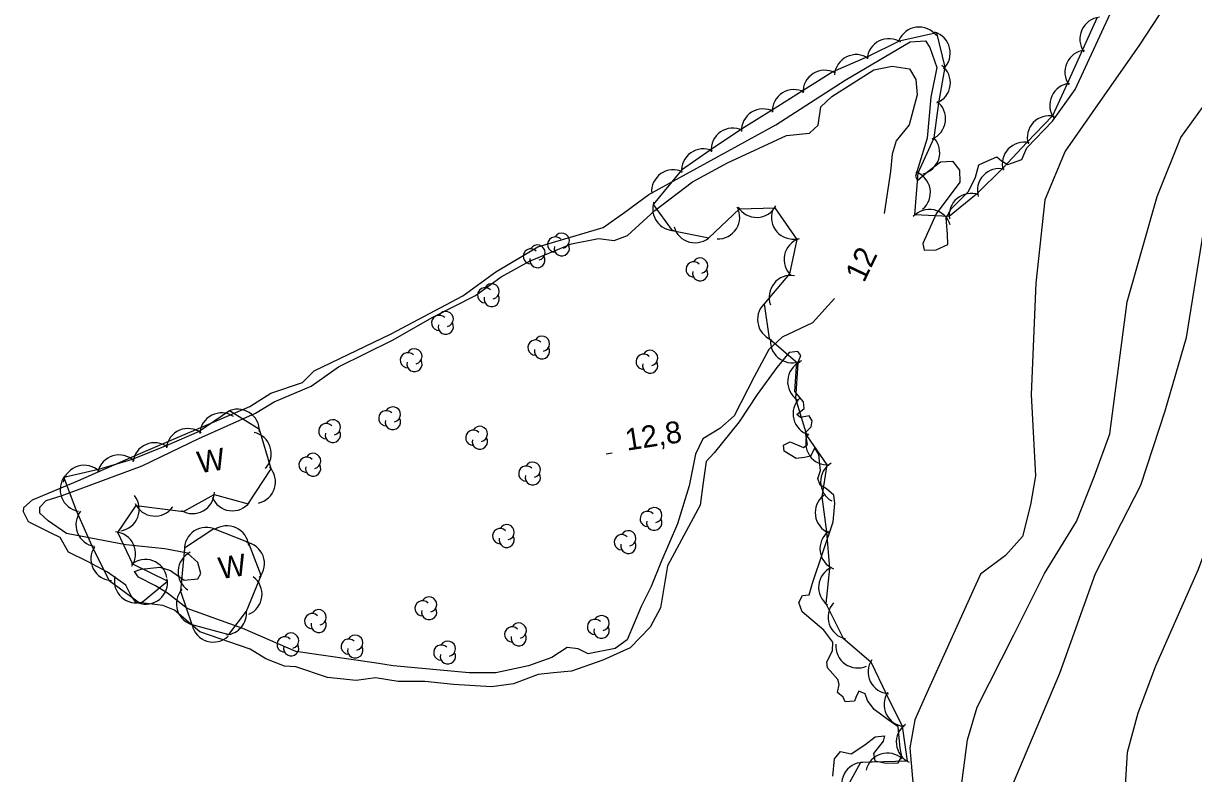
# Model space of a CAD drawing. Extents: x 646142 to 649934, y 5874075 to 5876351.
# Drawn here: x 648180.9 to 648341.9, y 5874866.7 to 5874969.9 of the extents above; entities that cross this region are included whole.
import ezdxf

# ---------------------------------------------------------------- set-up
doc = ezdxf.new("R2010")
doc.units = 0
for name, color, linetype in [('Niveau 2', 7, 'Continuous'), ('Niveau 3', 7, 'Continuous'), ('Niveau 4', 7, 'Continuous'), ('Niveau 44', 7, 'Continuous')]:
    doc.layers.add(name, color=color, linetype=linetype)

msp = doc.modelspace()

# ---------------------------------------------------------------- linework, layer by layer
at = {"layer": 'Niveau 2'}
for points in [[(648329.44, 5874843.84), (648330.71, 5874847.73), (648331.42, 5874854.97), (648332.52, 5874864.26), (648332.83, 5874869.59), (648334.3, 5874875.03), (648336.73, 5874881.51), (648342.61, 5874894.82), (648348.01, 5874909.49), (648354.54, 5874924.63), (648358.86, 5874935.9), (648363.95, 5874944.07), (648368.07, 5874951.32), (648375.56, 5874963.85), (648381.57, 5874974.71)], [(648338.91, 5874973.81), (648334.49, 5874966.97), (648327.95, 5874957.67), (648324.22, 5874952.32), (648321.44, 5874945.65), (648320.19, 5874934.16), (648319.54, 5874918.83), (648320.14, 5874907.65), (648319.47, 5874903.67)], [(648200.33, 5874897.62), (648194.97, 5874898.15), (648186.8, 5874899.7), (648184.27, 5874901.45), (648183.11, 5874902.52), (648183.14, 5874903.35), (648184, 5874904.27), (648186.17, 5874904.96), (648197.22, 5874909.03), (648204.99, 5874912.77), (648212.79, 5874916.27), (648215.36, 5874917.83), (648220.45, 5874920), (648224.21, 5874922.63), (648231.64, 5874926.33), (648237.23, 5874929.5), (648243.08, 5874932.45), (648246.6, 5874935.05), (648250.52, 5874937.22), (648256.31, 5874939.58), (648260.02, 5874940.31), (648262.16, 5874940.05), (648263.99, 5874940.71), (648267.78, 5874944.17), (648272.95, 5874948.12), (648277.77, 5874950.73), (648285.9, 5874954.51), (648289.05, 5874954.83), (648290.25, 5874955.9), (648290.6, 5874958.42), (648292.11, 5874959.87), (648297.89, 5874963.53), (648300.44, 5874964.02), (648302.83, 5874963.67), (648303.68, 5874962.22), (648303.88, 5874960.11), (648302.75, 5874955.97), (648300.96, 5874953.77), (648300.42, 5874951.94), (648300.18, 5874949.55)], [(648309.71, 5874862.92), (648310.79, 5874871.29), (648312.12, 5874875.79), (648317.16, 5874885.74), (648321.41, 5874894.2), (648325.78, 5874901.37), (648328.25, 5874907.52), (648330.4, 5874913.41), (648332.77, 5874931.61), (648336.91, 5874946.09), (648340.14, 5874954.21), (648344.92, 5874960.84)], [(648300.18, 5874949.55), (648299.32, 5874943.78)], [(648316.13, 5874863.01), (648323.5, 5874880.49), (648328.41, 5874894.19), (648334.64, 5874906.37), (648338.01, 5874916.61), (648340.92, 5874926.7), (648343.5, 5874942.65)], [(648292.49, 5874932.05), (648289.45, 5874928.7), (648285.28, 5874926.75)], [(648285.28, 5874926.75), (648283.44, 5874925.02), (648281.44, 5874921.27), (648278.66, 5874915.9), (648276.7, 5874914.17), (648274.36, 5874912.75), (648273.38, 5874910.64), (648272.51, 5874906.29), (648270.89, 5874901.04), (648268.58, 5874895.72), (648267.25, 5874892.4), (648265.86, 5874889.66), (648263.95, 5874885.09), (648262.3, 5874883.86), (648258.59, 5874883.13), (648257.23, 5874883.82), (648255.68, 5874884.02), (648253.57, 5874882.63), (648250.38, 5874881.48), (648245.87, 5874880.55), (648242.21, 5874880.54), (648231.74, 5874881.5), (648229.47, 5874881.86), (648218.34, 5874883.46), (648211.08, 5874886.64), (648203.38, 5874889.41), (648200.69, 5874891.51), (648199.06, 5874892.53), (648196.71, 5874893.71), (648196.16, 5874894.48), (648197.07, 5874894.81), (648199.64, 5874895.07), (648201.1, 5874894.63), (648203, 5874893.28), (648204.87, 5874893.47), (648205.27, 5874894.22), (648204.88, 5874895.72), (648203.46, 5874896.99), (648200.33, 5874897.62)], [(648319.47, 5874903.67), (648318.35, 5874899.3), (648318.35, 5874899.3), (648316.01, 5874896.7), (648312.6, 5874894.11), (648305.22, 5874877.76), (648303.57, 5874874.05), (648302.88, 5874870.19), (648303.62, 5874861.28)]]:
    msp.add_lwpolyline(points, dxfattribs=at)
at = {"layer": 'Niveau 3'}
msp.add_line((648261.08, 5874910.69), (648261.87, 5874910.82), dxfattribs=at)
at = {"layer": 'Niveau 4'}
for points in [[(648205.13, 5874886.18), (648201.65, 5874889.14), (648200.05, 5874889.81), (648196.35, 5874890.27), (648195.67, 5874891.14), (648194.94, 5874892.61), (648192.41, 5874894.37), (648189.67, 5874895.87), (648187.06, 5874897.15), (648185.92, 5874899.16), (648184.68, 5874899.75), (648181.58, 5874901.33), (648180.86, 5874902.68), (648180.92, 5874903.28), (648182.11, 5874904.34), (648188.35, 5874906.98), (648196.04, 5874910.36), (648212.03, 5874917.18), (648214.92, 5874919.01), (648219.26, 5874920.51), (648220.87, 5874922.09), (648231.48, 5874927.18), (648241.36, 5874932.44), (648245.88, 5874935.74), (648251.68, 5874939.16), (648260.63, 5874941.84), (648263.62, 5874943.92), (648266.92, 5874946.38), (648284.42, 5874955.96), (648293.97, 5874962.13), (648302.91, 5874967.41), (648305.03, 5874967.51), (648305.59, 5874966.61), (648306.56, 5874963.87), (648305.77, 5874959.76), (648305.25, 5874954.14), (648303.99, 5874950.1), (648303.63, 5874948.88), (648303.92, 5874948.32), (648305.34, 5874949.53), (648307.1, 5874950.89), (648308.75, 5874950.94), (648309.69, 5874949.73), (648309.73, 5874948.07), (648306.49, 5874943.72), (648304.64, 5874939.62), (648304.85, 5874938.7), (648306.5, 5874938.74), (648308.08, 5874939.5), (648308.06, 5874940.92), (648307.85, 5874943.14), (648308.55, 5874944.4), (648310.92, 5874946.77), (648311.91, 5874948.76), (648312.34, 5874950.47), (648313.35, 5874950.92), (648314.83, 5874951.55), (648315.47, 5874951.02), (648316.35, 5874950.51), (648318.29, 5874951.18), (648318.96, 5874952.79), (648322.5, 5874956.46), (648325.63, 5874960.81), (648330.41, 5874971.24)], [(648291.01, 5874886.4), (648288.05, 5874888.94), (648287.58, 5874890.2), (648288.07, 5874891.19), (648289.01, 5874891.29), (648289.45, 5874892.87), (648292.29, 5874901.32), (648292.52, 5874903.83), (648292.4, 5874905), (648291.38, 5874905.85), (648290.5, 5874906.35), (648290.18, 5874907.26), (648290.55, 5874908.37), (648290.33, 5874910.59), (648289.77, 5874911.49), (648289.17, 5874910.36), (648288.37, 5874910.16), (648287.2, 5874910.04), (648285.56, 5874911.06), (648285.48, 5874911.88), (648286.39, 5874912.33), (648288.23, 5874911.57), (648288.78, 5874911.98), (648288.5, 5874913.61), (648289.26, 5874914.39), (648289.41, 5874915.24), (648288.99, 5874915.91), (648287.83, 5874915.67), (648287.32, 5874916.09), (648288.3, 5874916.9), (648288.21, 5874917.84), (648287.01, 5874919.26), (648287.27, 5874922.72), (648287.84, 5874924.2), (648287.43, 5874924.75), (648286.26, 5874924.63), (648284.57, 5874922.57), (648281.86, 5874918.86), (648279.39, 5874915.06), (648275.91, 5874910.8), (648274.84, 5874909.63), (648274.41, 5874906.75), (648274.01, 5874903.63), (648271.11, 5874898.25), (648269.51, 5874895.25), (648268.53, 5874889.47), (648267.14, 5874886.84), (648264.35, 5874883.96), (648260.62, 5874882.28), (648256.28, 5874880.78), (648253.82, 5874880.53), (648251.72, 5874880.32), (648248.3, 5874879.03), (648245.28, 5874878.61), (648240.06, 5874878.91), (648236.12, 5874879.35), (648232.46, 5874879.33), (648229.34, 5874879.85), (648226.67, 5874879.46), (648222.73, 5874879.9), (648218.34, 5874881.35), (648216.8, 5874881.43), (648214.22, 5874882.47), (648212.09, 5874883.8), (648205.13, 5874886.18)], [(648292.25, 5874866.29), (648292.49, 5874868.68), (648293.33, 5874869.71), (648294.78, 5874869.38), (648296.66, 5874870.64), (648298.09, 5874871.73), (648299.38, 5874871.86), (648299.21, 5874871.13), (648297.84, 5874869.45), (648298.06, 5874868.41), (648299.62, 5874868.1), (648301.27, 5874868.14), (648301.78, 5874869.02), (648301.55, 5874870.18), (648301.26, 5874873.11), (648299.88, 5874874.04), (648297.97, 5874875.5), (648297.02, 5874876.71), (648296.7, 5874877.62), (648295.84, 5874878.01), (648295.45, 5874877.14), (648295.26, 5874876.65), (648293.97, 5874876.52), (648293.67, 5874877.2), (648292.9, 5874877.83), (648293.15, 5874878.92), (648292.97, 5874879.61), (648291.51, 5874881.24), (648291.43, 5874882.06), (648292.23, 5874883.56), (648292.24, 5874884.75), (648291.01, 5874886.4)]]:
    msp.add_lwpolyline(points, dxfattribs=at)
at = {"layer": 'Niveau 44'}
for points in [[(648328.65, 5874970.72), (648326.64, 5874966.3), (648324.52, 5874961.61), (648322.51, 5874957.19), (648318.98, 5874953.55), (648315.65, 5874950.02), (648312.02, 5874946.43), (648308.28, 5874943.34)], [(648308.28, 5874943.34), (648303.57, 5874943.57), (648304, 5874949.34), (648306.21, 5874954.16), (648306.85, 5874958.97), (648307.71, 5874963.91), (648306.57, 5874968.63), (648301.37, 5874967.48), (648297.02, 5874965.34), (648292.27, 5874963.25), (648288.16, 5874960.67), (648283.8, 5874957.93), (648279.69, 5874955.35), (648275.4, 5874952.49), (648271.42, 5874949.71), (648267.53, 5874945.02), (648270.17, 5874941.43), (648275.2, 5874940.42), (648279.41, 5874944.39), (648284.26, 5874944.53), (648287.33, 5874940.18), (648286.3, 5874935.44), (648282.81, 5874931.34), (648283.5, 5874926.53), (648287.46, 5874923.15), (648287.11, 5874918.31), (648288.69, 5874913.16), (648291.44, 5874909.16), (648290.77, 5874904.76), (648291.4, 5874899.94), (648291.81, 5874894.9), (648291.29, 5874890.07), (648293.7, 5874885.31), (648297.47, 5874882.06), (648299.66, 5874877.56), (648301.79, 5874873.2), (648302.48, 5874868.38), (648296.08, 5874868.18), (648293.75, 5874863.92)], [(648202.89, 5874902.72), (648207.13, 5874905.09), (648211.79, 5874903.78), (648214.95, 5874908.62), (648213.34, 5874914.04), (648209.22, 5874916.61), (648205.05, 5874913.74), (648200.58, 5874911.83), (648195.85, 5874909.9), (648191.2, 5874908.52), (648186.4, 5874907.4), (648188.13, 5874902.86), (648190.47, 5874897.58), (648192.68, 5874893.26), (648196.96, 5874890.07), (648200.69, 5874893.17), (648195.93, 5874895.49), (648193.85, 5874899.87), (648196.38, 5874903.58), (648202.89, 5874902.72)], [(648202.47, 5874891.78), (648204.02, 5874887.18), (648209.12, 5874885.82), (648211.56, 5874889), (648213.56, 5874893.92), (648211.82, 5874898.45), (648207.08, 5874900.36), (648203.01, 5874897.7), (648202.47, 5874891.78)]]:
    msp.add_lwpolyline(points, dxfattribs=at)
for centre, radius, start, end in [((648329.25, 5874967.78), 3, 95.6083, 215.5862), ((648304.13, 5874966.43), 3, 37.3972, 157.3751), ((648305.42, 5874965.86), 3, 313.5303, 73.5083), ((648299.97, 5874964.83), 3, 56.1654, 176.1433), ((648295.48, 5874962.63), 3, 56.1654, 176.1433), ((648327.19, 5874963.23), 3, 95.6083, 215.5862), ((648291.15, 5874960.47), 3, 62.1506, 182.1286), ((648305.44, 5874961.76), 3, 292.485, 52.4629), ((648325.12, 5874958.67), 3, 95.6083, 215.5862), ((648286.92, 5874957.81), 3, 62.1506, 182.1286), ((648304.78, 5874956.8), 3, 292.485, 52.4629), ((648282.68, 5874955.15), 3, 62.1506, 182.1286), ((648322.03, 5874954.21), 3, 76.6569, 196.6349), ((648278.52, 5874952.52), 3, 64.9623, 184.9402), ((648303.97, 5874952.14), 3, 282.7351, 42.713), ((648318.59, 5874950.58), 3, 76.6569, 196.6349), ((648274.42, 5874949.65), 3, 64.9623, 184.9402), ((648270.32, 5874946.79), 3, 64.9623, 184.9402), ((648302.69, 5874946.64), 3, 310.0277, 70.0057), ((648315.16, 5874946.94), 3, 76.6569, 196.6349), ((648311.27, 5874943.52), 3, 69.4551, 189.433), ((648270.47, 5874944.41), 3, 162.3441, 269.4535), ((648276.45, 5874943.26), 3, 267.5505, 27.5284), ((648281.78, 5874946.22), 3, 211.6564, 331.6343), ((648286.81, 5874943.24), 3, 161.3651, 281.343), ((648305.54, 5874941.32), 3, 17.2452, 137.2231), ((648254.96, 5874940.02), 1.05, 282.2692, 149.7263), ((648273.3, 5874942.73), 3, 195.4486, 315.4265), ((648251.6, 5874938.39), 1.05, 282.2692, 149.7263), ((648254.06, 5874939.49), 1.05, 44.1154, 269.804), ((648254.96, 5874938.97), 1.05, 166.9369, 29.6212), ((648288.54, 5874937.43), 3, 107.679, 227.657), ((648250.7, 5874937.86), 1.05, 44.1154, 269.804), ((648251.6, 5874937.34), 1.05, 166.9369, 29.6212), ((648274, 5874936.59), 1.05, 282.2692, 149.7263), ((648273.1, 5874936.06), 1.05, 44.1154, 269.804), ((648274, 5874935.54), 1.05, 166.9369, 29.6212), ((648286.49, 5874932.24), 3, 80.7314, 200.7093), ((648244.41, 5874932.51), 1.05, 44.1154, 269.804), ((648245.31, 5874931.99), 1.05, 166.9369, 29.6212), ((648245.31, 5874933.04), 1.05, 282.2692, 149.7263), ((648284.9, 5874929.18), 3, 128.1331, 248.111), ((648238.09, 5874928.7), 1.05, 44.1154, 269.804), ((648238.99, 5874929.23), 1.05, 282.2692, 149.7263), ((648238.99, 5874928.18), 1.05, 166.9369, 29.6212), ((648251.33, 5874925.31), 1.05, 44.1154, 269.804), ((648252.23, 5874925.84), 1.05, 282.2692, 149.7263), ((648286.66, 5874926.21), 3, 176.3735, 296.3515), ((648233.78, 5874923.56), 1.05, 44.1154, 269.804), ((648234.68, 5874924.09), 1.05, 282.2692, 149.7263), ((648252.23, 5874924.79), 1.05, 166.9369, 29.6212), ((648267.12, 5874923.88), 1.05, 282.2692, 149.7263), ((648234.68, 5874923.04), 1.05, 166.9369, 29.6212), ((648266.22, 5874923.35), 1.05, 44.1154, 269.804), ((648267.12, 5874922.83), 1.05, 166.9369, 29.6212), ((648289.04, 5874920.61), 3, 115.8425, 235.8204), ((648289.79, 5874916.19), 3, 133.9461, 253.924), ((648210.34, 5874913.83), 3, 358.0075, 117.9855), ((648230.81, 5874915.57), 1.05, 44.1154, 269.804), ((648231.71, 5874916.1), 1.05, 282.2692, 149.7263), ((648208.13, 5874913.31), 3, 56.8255, 176.8035), ((648222.55, 5874913.8), 1.05, 44.1154, 269.804), ((648223.45, 5874914.33), 1.05, 282.2692, 149.7263), ((648231.71, 5874915.05), 1.05, 166.9369, 29.6212), ((648203.51, 5874911.16), 3, 53.0985, 173.0764), ((648211.96, 5874910.69), 3, 317.7051, 77.683), ((648223.45, 5874913.28), 1.05, 166.9369, 29.6212), ((648242.78, 5874912.89), 1.05, 44.1154, 269.804), ((648243.68, 5874913.42), 1.05, 282.2692, 149.7263), ((648291.52, 5874912.16), 3, 154.5744, 274.5523), ((648198.91, 5874909.2), 3, 53.0985, 173.0764), ((648243.68, 5874912.37), 1.05, 166.9369, 29.6212), ((648194.03, 5874907.52), 3, 46.5307, 166.5087), ((648219.83, 5874909.17), 1.05, 44.1154, 269.804), ((648220.73, 5874909.7), 1.05, 282.2692, 149.7263), ((648189.23, 5874906.1), 3, 46.5307, 166.5087), ((648212.55, 5874906.82), 3, 282.826, 42.8039), ((648220.73, 5874908.65), 1.05, 166.9369, 29.6212), ((648250.07, 5874907.96), 1.05, 44.1154, 269.804), ((648250.97, 5874908.49), 1.05, 282.2692, 149.7263), ((648293.57, 5874906.81), 3, 120.881, 240.8589), ((648188.91, 5874905.76), 3, 140.8829, 260.8609), ((648250.97, 5874907.44), 1.05, 166.9369, 29.6212), ((648204.15, 5874905.45), 3, 239.2171, 359.195), ((648193.8, 5874903.04), 3, 278.8463, 38.8243), ((648198.96, 5874905.11), 3, 204.5717, 324.5497), ((648209.61, 5874905.84), 3, 202.5892, 322.5671), ((648292.83, 5874902.58), 3, 127.5419, 247.5198), ((648191.08, 5874900.92), 3, 141.5051, 261.4831), ((648266.78, 5874901.71), 1.05, 44.1154, 269.804), ((648267.68, 5874902.24), 1.05, 282.2692, 149.7263), ((648206.01, 5874897.55), 3, 63.1325, 183.1104), ((648208.88, 5874897.77), 3, 5.3688, 125.3467), ((648246.47, 5874899.36), 1.05, 44.1154, 269.804), ((648247.37, 5874899.89), 1.05, 282.2692, 149.7263), ((648267.68, 5874901.19), 1.05, 166.9369, 29.6212), ((648193.3, 5874896.93), 3, 325.3548, 85.3328), ((648247.37, 5874898.84), 1.05, 166.9369, 29.6212), ((648263.22, 5874898.52), 1.05, 44.1154, 269.804), ((648264.12, 5874899.05), 1.05, 282.2692, 149.7263), ((648293.49, 5874897.62), 3, 127.5419, 247.5198), ((648193.15, 5874896.22), 3, 147.059, 267.0369), ((648205.14, 5874894.43), 3, 116.287, 236.265), ((648211.04, 5874895.55), 3, 321.0739, 81.0518), ((648264.12, 5874898), 1.05, 166.9369, 29.6212), ((648197.64, 5874893.14), 3, 9.7967, 129.7746), ((648293.3, 5874892.3), 3, 113.9397, 233.9177), ((648196.37, 5874893.16), 3, 167.4918, 287.4698), ((648197.7, 5874892.98), 3, 249.7196, 9.6975), ((648210.7, 5874891.35), 3, 293.0889, 53.0668), ((648204.92, 5874890.04), 3, 138.5521, 258.5301), ((648236.7, 5874889.94), 1.05, 282.2692, 149.7263), ((648208.57, 5874888.76), 3, 274.5497, 5.6642), ((648221.5, 5874888.18), 1.05, 282.2692, 149.7263), ((648235.8, 5874889.41), 1.05, 44.1154, 269.804), ((648236.7, 5874888.89), 1.05, 166.9369, 29.6212), ((648294.6, 5874888.17), 3, 138.5085, 258.4865), ((648220.6, 5874887.65), 1.05, 44.1154, 269.804), ((648221.5, 5874887.13), 1.05, 166.9369, 29.6212), ((648259.53, 5874886.85), 1.05, 44.1154, 269.804), ((648260.43, 5874887.38), 1.05, 282.2692, 149.7263), ((648207.01, 5874887.77), 3, 192.8428, 312.8207), ((648217.71, 5874884.97), 1.05, 282.2692, 149.7263), ((648248.13, 5874885.82), 1.05, 44.1154, 269.804), ((648249.03, 5874885.3), 1.05, 166.9369, 29.6212), ((648249.03, 5874886.35), 1.05, 282.2692, 149.7263), ((648260.43, 5874886.33), 1.05, 166.9369, 29.6212), ((648216.81, 5874884.44), 1.05, 44.1154, 269.804), ((648217.71, 5874883.92), 1.05, 166.9369, 29.6212), ((648225.63, 5874884.15), 1.05, 44.1154, 269.804), ((648226.53, 5874884.68), 1.05, 282.2692, 149.7263), ((648238.38, 5874883.32), 1.05, 44.1154, 269.804), ((648239.28, 5874883.85), 1.05, 282.2692, 149.7263), ((648295.67, 5874884.2), 3, 174.5343, 294.5123), ((648226.53, 5874883.63), 1.05, 166.9369, 29.6212), ((648239.28, 5874882.8), 1.05, 166.9369, 29.6212), ((648300.12, 5874880.65), 3, 145.9753, 265.9532), ((648302.31, 5874876.15), 3, 145.9753, 265.9532), ((648304, 5874870.97), 3, 125.5286, 245.5066), ((648296.47, 5874865.2), 3, 91.3812, 211.3592), ((648299.78, 5874866.48), 3, 47.7884, 167.7664)]:
    msp.add_arc(centre, radius, start, end, dxfattribs=at)

# ---------------------------------------------------------------- texts
at = {"layer": 'Niveau 2'}
msp.add_text('12', height=3, rotation=64.4716, dxfattribs=at).set_placement((648296.55, 5874934.13))
at = {"layer": 'Niveau 3'}
msp.add_text('12,8 ', height=3, rotation=8.9405, dxfattribs=at).set_placement((648263.93, 5874911.1))
at = {"layer": 'Niveau 44'}
for p in [(648205.03, 5874907.98), (648207.96, 5874893.41)]:
    msp.add_text('W', height=3, rotation=8.9405, dxfattribs=at).set_placement(p)

doc.saveas('drawing.dxf')
